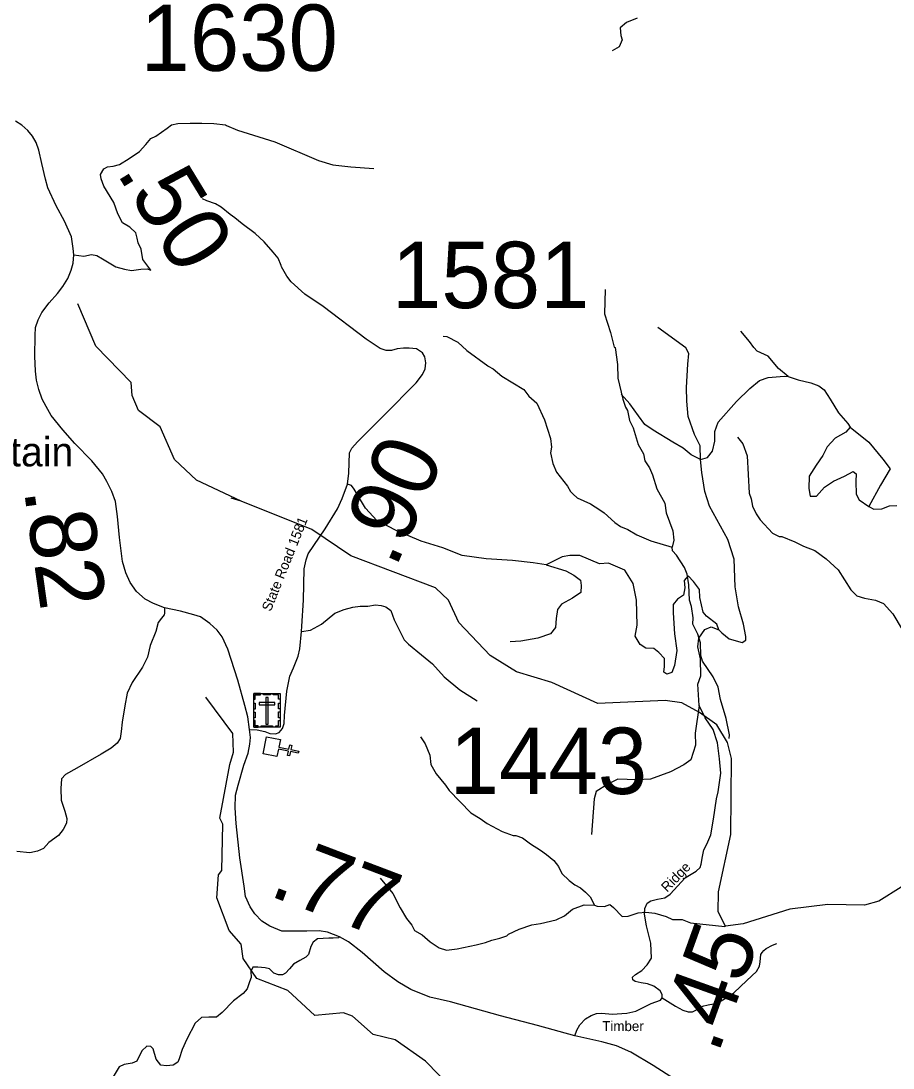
# Model space of a CAD drawing. Extents: x 1248224 to 1454986, y 825081 to 985870.
# Drawn here: x 1305699 to 1312268, y 934427 to 942316 of the extents above; entities that cross this region are included whole.
import ezdxf

# ---------------------------------------------------------------- set-up
doc = ezdxf.new("R2010")
doc.units = 0
for name, color, linetype in [('Exist Cultural Cemetery CELL', 7, 'Continuous'), ('Exist Cultural Church CELL', 7, 'Continuous'), ('Exist Geographical Mountain Summit Label', 7, 'Continuous'), ('Exist Hydrographic Creek Single Shore', 7, 'Continuous'), ('Exist Hydrographic Misc Water Feature', 7, 'Continuous'), ('Exist Road Non-System Type 51', 7, 'Continuous'), ('Exist Road Primary NC Attributed', 7, 'Continuous'), ('Exist Road Primary NC Mileage Hundredths English Label', 7, 'Continuous'), ('Exist Road Secondary Mileage Hundredths English Label', 7, 'Continuous'), ('Exist Road Secondary Type 51 Attributed', 7, 'Continuous'), ('Exist Road Secondary Type 51 Label', 7, 'Continuous'), ('Exist Road Secondary Type 51 Number Label', 7, 'Continuous')]:
    doc.layers.add(name, color=color, linetype=linetype)

msp = doc.modelspace()

# ---------------------------------------------------------------- linework, layer by layer
at = {"layer": 'Exist Cultural Cemetery CELL'}
for points in [[(1307452.2, 937249.4), (1307651.3, 937249.4), (1307651.3, 936994.8), (1307452.2, 936994.8)], [(1307452.2, 937206.1), (1307463.5, 937206.1), (1307463.5, 937238.3), (1307504.1, 937238.3), (1307504.1, 937249.4), (1307452.2, 937249.4)], [(1307526.3, 937249.4), (1307578.1, 937249.4), (1307578.1, 937238), (1307526.3, 937238)], [(1307561.2, 937220.1), (1307542.5, 937220.1), (1307542.5, 937017.3), (1307561.2, 937017.3)], [(1307651.3, 937206.1), (1307640, 937206.1), (1307640, 937238.3), (1307599.4, 937238.3), (1307599.4, 937249.4), (1307651.3, 937249.4)], [(1307452.1, 937064.7), (1307452.1, 937108.1), (1307463.5, 937108.1), (1307463.5, 937064.7)], [(1307452.2, 937132), (1307452.2, 937175.3), (1307463.6, 937175.3), (1307463.6, 937132)], [(1307493, 937181.4), (1307493, 937162.7), (1307610.7, 937162.7), (1307610.7, 937181.4)], [(1307639.9, 937133), (1307639.9, 937176.3), (1307651.3, 937176.3), (1307651.3, 937133)], [(1307639.9, 937067.1), (1307639.9, 937110.4), (1307651.3, 937110.4), (1307651.3, 937067.1)], [(1307485.3, 936994.9), (1307485.3, 937006.3), (1307463.3, 937006.3), (1307463.3, 937046.8), (1307452.1, 937046.8), (1307452.1, 936994.9)], [(1307618.1, 936994.8), (1307618.1, 937006.3), (1307640.1, 937006.3), (1307640.1, 937046.7), (1307651.3, 937046.7), (1307651.3, 936994.8)], [(1307509.6, 937006.3), (1307594.5, 937006.3), (1307594.5, 936994.9), (1307509.6, 936994.9)]]:
    msp.add_lwpolyline(points, close=True, dxfattribs=at)
at = {"layer": 'Exist Cultural Church CELL'}
msp.add_lwpolyline([(1307653.6, 936901.4), (1307642.3, 936845.6), (1307716.9, 936830.3), (1307723.3, 936861.7), (1307739, 936858.5), (1307732.6, 936827.1), (1307791.5, 936815.1), (1307788.3, 936799.4), (1307729.4, 936811.4), (1307723, 936780.1), (1307707.3, 936783.3), (1307713.7, 936814.6), (1307639.1, 936829.9), (1307627.5, 936773.4), (1307523.2, 936794.7), (1307549.3, 936922.7)], close=True, dxfattribs=at)
at = {"layer": 'Exist Hydrographic Creek Single Shore'}
for points in [[(1307358.9, 938699.2), (1307021.3, 938856.1), (1306854.6, 939013.1), (1306746.7, 939258.5), (1306584.2, 939381.1), (1306536.1, 939493.7), (1306530.2, 939592.3), (1306262.2, 939866.8), (1306127.1, 940184.7)], [(1310809.3, 937106.7), (1310677.2, 937178.2), (1310552.3, 937197.2), (1310043.2, 937174.6), (1309697.3, 937332.5), (1309432.3, 937413.3), (1309234.3, 937535.4), (1308998.3, 937783.1), (1308919.2, 937952.2), (1308821.2, 938046), (1308184.2, 938285.3), (1307889.1, 938484.9), (1307358.9, 938699.2), (1307283.5, 938720.5)], [(1309048.3, 934170.9), (1308746.3, 934479), (1308517.2, 934641.2), (1308351.2, 934680.6), (1308195.3, 934818.3), (1308129.3, 934842.6), (1307912.2, 934824), (1307708.2, 935012), (1307476.2, 935102), (1307372.2, 935251.8), (1307358.3, 935360.5), (1307268.2, 935464), (1307174.2, 935708.8), (1307186.2, 935882.5), (1307212.2, 935914.9), (1307220.2, 936266), (1307196.2, 936309.1), (1307272.2, 936714.7), (1307299.2, 936806.1), (1307294.2, 936947.4), (1307092.2, 937220.6)], [(1312329.3, 935789.3), (1312160.4, 935684.3), (1312051.3, 935653.7), (1311776.3, 935659.2), (1311491.3, 935625.6), (1311139.3, 935514.5), (1311005.1, 935496.4), (1310949.3, 935603.5), (1310952.3, 935754.6), (1311046.3, 936186), (1311051.2, 936760.5), (1311020.3, 936879.2), (1310940.3, 937012.2), (1310809.3, 937106.7)]]:
    msp.add_lwpolyline(points, dxfattribs=at)
at = {"layer": 'Exist Hydrographic Misc Water Feature'}
for points in [[(1310098.1, 940292.8), (1310093.9, 940109.1), (1310140.6, 939969.5), (1310168, 939857.3), (1310173.9, 939857.1), (1310193, 939727.9), (1310194.6, 939624.5), (1310232.9, 939466.9), (1310251.5, 939406.6), (1310267, 939382.5), (1310283.2, 939305.9), (1310309.9, 939249.5), (1310347.1, 939124), (1310387.5, 939055.1), (1310398.4, 939003.2), (1310433.1, 938950), (1310456, 938897.8), (1310489.4, 938790.4), (1310549, 938683.4), (1310559.2, 938609.3), (1310610.2, 938475.4), (1310616.5, 938403.8), (1310603.3, 938351.5)], [(1308879, 939941.4), (1308907, 939939.9), (1308990, 939896.5), (1309058.6, 939834.3), (1309216.1, 939718.8), (1309218, 939714.6), (1309255.5, 939694.2), (1309322.2, 939640.3), (1309486.1, 939538.6), (1309524.9, 939489.3), (1309583.8, 939436.4), (1309642.9, 939310.5), (1309687.6, 939169.3), (1309694.1, 939105.1), (1309687.1, 939061.8), (1309705.3, 938981), (1309731.8, 938916.4), (1309815.3, 938810.5), (1309838.5, 938769.8), (1309858, 938749.7), (1309889.4, 938724.5), (1309988.5, 938678.2), (1310059.4, 938632.4), (1310091, 938609.7), (1310171.3, 938538.3), (1310214.6, 938507), (1310270.2, 938485.4), (1310337.3, 938443.9), (1310444.3, 938399.9), (1310603.3, 938351.5)], [(1311097, 939181.3), (1311135.7, 939129.6), (1311167.7, 939039.5), (1311185.1, 938758.4), (1311198.2, 938716.3), (1311208.9, 938660.3), (1311235.6, 938603.1), (1311266.5, 938558.2), (1311360.3, 938456.2), (1311409.8, 938433), (1311429.8, 938432.6), (1311527, 938392.1), (1311592.2, 938360.4), (1311679.5, 938326.7), (1311764.1, 938262.6), (1311854.2, 938180.4), (1311948.9, 938029.9), (1311995.7, 937985.5), (1312051.4, 937968), (1312135, 937951.5), (1312194.6, 937926.5), (1312264.7, 937848.7), (1312336.2, 937730.8)], [(1311034.1, 936910.7), (1311034.7, 936938.6), (1311011.6, 937059.7), (1310966.9, 937204.2), (1310951.1, 937297.3), (1310912.8, 937373.6), (1310831.4, 937491.7), (1310820.5, 937536.3), (1310816.7, 937629.9), (1310798.2, 937695.1), (1310759.9, 937771.4), (1310763, 937819.8), (1310749, 937903.8), (1310734.1, 937952.5), (1310730.7, 938068.2), (1310716.7, 938149), (1310697.8, 938199.5), (1310635.9, 938290.9), (1310606.6, 938323.5), (1310603.3, 938351.5)], [(1308708.6, 936922.8), (1308743.5, 936869.6), (1308779.6, 936785.2), (1308785.8, 936715.3), (1308826.3, 936643.9), (1308896.2, 936558), (1308923.3, 936517.2), (1309087.7, 936349.8), (1309156.7, 936308.2), (1309209.9, 936271), (1309322.6, 936210.5), (1309405.9, 936180.1), (1309425.9, 936179.7), (1309477.6, 936162.2), (1309536.5, 936116.8), (1309613.4, 936069.2), (1309658.7, 936036.3), (1309711.7, 935991), (1309746.7, 935945.9), (1309773.5, 935893.7), (1309828.3, 935840), (1309869.6, 935807.2), (1309913.1, 935785.8), (1309952.4, 935753), (1309987.5, 935716.2), (1310018.1, 935655.7)], [(1308403.6, 935857.1), (1308499.1, 935742.7), (1308556.5, 935633.2), (1308602.7, 935554.4), (1308643.6, 935503.4), (1308662.7, 935462.8), (1308722, 935431.4), (1308780.8, 935378.5), (1308849.8, 935332.7), (1308905.4, 935315.2), (1308985.8, 935325), (1309128.6, 935355.9), (1309197.1, 935374.2), (1309245.5, 935391.3), (1309305.8, 935405.6), (1309358.3, 935424.3), (1309370.5, 935436.4), (1309451.5, 935472.5), (1309546.4, 935506.7), (1309612.6, 935516.9), (1309729.3, 935544), (1309792.1, 935574.8), (1309853.3, 935623.7), (1309942.1, 935657.2), (1310018.1, 935655.7)], [(1310018.1, 935655.7), (1310038, 935647.1), (1310093.9, 935643.5), (1310134.4, 935659.1), (1310161.9, 935638.1), (1310226.3, 935570.3), (1310272.4, 935571.8), (1310349, 935595.7), (1310405.1, 935602.8), (1310473, 935593.2), (1310558.6, 935568.5), (1310606.1, 935547.8), (1310678, 935546.4), (1310741.5, 935520.6), (1311001.1, 935494.8), (1311005.1, 935496.4)]]:
    msp.add_lwpolyline(points, dxfattribs=at)
at = {"layer": 'Exist Road Non-System Type 51'}
for points in [[(1310340.1, 942336.3), (1310258.8, 942303.8), (1310213.2, 942264.7), (1310216.5, 942206.1), (1310226.2, 942173.5), (1310203.5, 942121.4), (1310151.4, 942092.1)], [(1307331.4, 941492.8), (1307611.4, 941406.2), (1307941.4, 941265.8), (1308048.7, 941232.8), (1308184.8, 941216.3), (1308358.1, 941203.9)], [(1307658.8, 940472.8), (1307636.1, 940529.1), (1307599.6, 940574.1), (1307532.2, 940652.8), (1307462, 940714.6), (1307366.5, 940787.7), (1307310.3, 940832.7), (1307273.8, 940858), (1307206.4, 940914.2), (1307164.3, 940939.5), (1307099.7, 940962), (1307066, 940976)], [(1310816.9, 939012.8), (1310813.6, 939114.2), (1310771.1, 939199.3), (1310725.3, 939336.7), (1310715.5, 939451.1), (1310712.3, 939555.8), (1310722.1, 939729.2), (1310728.6, 939809.7), (1310705.8, 939852.2), (1310496.6, 940006)], [(1311476.8, 939637.8), (1311405.2, 939698.5), (1311326.8, 939790.1), (1311245.1, 939829.3), (1311218.9, 939855.5), (1311186.2, 939901.3), (1311120.9, 939979.8)], [(1310816.9, 939012.8), (1310869.2, 939027.9), (1310908.4, 939073.7), (1310924.8, 939149), (1310924.8, 939224.2), (1310950.9, 939292.9), (1311088.2, 939449.9), (1311189.5, 939548), (1311261.4, 939606.9), (1311326.8, 939629.8), (1311447.7, 939639.6), (1311476.8, 939637.8)], [(1311476.8, 939637.8), (1311552.3, 939613.5), (1311647.1, 939590.6), (1311709.2, 939567.7), (1311748.4, 939538.2), (1311794.2, 939466.3), (1311856.3, 939364.9), (1311928.2, 939283.1), (1311944.6, 939256.9), (1312085.1, 939142.4), (1312189.7, 939014.9), (1312245.3, 938942.9), (1312173.4, 938818.6), (1312085.1, 938658.3)], [(1310816.9, 939012.8), (1310748.2, 939047.6), (1310686.1, 939096.6), (1310607.7, 939142.4), (1310460.6, 939234), (1310398.5, 939276.5), (1310349.5, 939342), (1310284.1, 939430.3), (1310218.7, 939505.5)], [(1311944.6, 939256.9), (1311911, 939219.1), (1311832.5, 939173.3), (1311770.4, 939107.9), (1311737.7, 939042.5), (1311688.7, 938970.5), (1311636.4, 938885.5), (1311633.1, 938793.9), (1311642.9, 938735), (1311692, 938735), (1311750.8, 938803.7), (1311819.4, 938849.5), (1311901.2, 938885.5), (1311966.5, 938921.4), (1311989.4, 938905.1), (1311986.1, 938846.2), (1311989.4, 938751.4), (1312012.3, 938708.8), (1312085.1, 938658.3)], [(1310807, 937158.7), (1310797.1, 937320), (1310819.9, 937382.2), (1310816.7, 937509.7), (1310797.1, 937601.3), (1310803.6, 937666.8), (1310849.4, 937732.2), (1310898.4, 937751.8), (1310954.2, 937727.6), (1310976.8, 937706), (1311032.4, 937660.2), (1311130.5, 937634), (1311159.9, 937650.4), (1311159.9, 937679.8), (1311140.3, 937771.4), (1311104.3, 937902.3), (1311078.2, 938052.7), (1311071.6, 938262.1), (1311022.6, 938409.3), (1310885.3, 938661.1), (1310849.5, 938770.8), (1310826.7, 938914.7), (1310816.9, 939012.8)], [(1309655.7, 938217.8), (1309555.9, 938234.4), (1309401.9, 938251.5), (1309203, 938264.4), (1309023.3, 938290.1), (1308875.7, 938345.7), (1308713.1, 938397.1), (1308531.2, 938474.2), (1308379.4, 938553.4), (1308293.8, 938645.4), (1308208.2, 938788.9), (1308189.7, 938816), (1308158.2, 938826.3)], [(1312085.1, 938658.3), (1312123.4, 938636.9), (1312182.3, 938640.1), (1312241.1, 938663), (1312296.7, 938666.3)], [(1309655.7, 938217.8), (1309803.3, 938172.9), (1309863.2, 938140.8), (1309912.4, 938102.2), (1309918.8, 938063.7), (1309916.7, 938010.2), (1309852.5, 937967.4), (1309771.2, 937922.4), (1309741.3, 937881.7), (1309730.6, 937815.4), (1309726.3, 937746.9), (1309687.8, 937697.6), (1309591.5, 937665.5), (1309465.3, 937644.1), (1309384, 937637.7)], [(1310954.2, 937727.6), (1310939.3, 937770.4), (1310862.2, 937832.5), (1310836.6, 937862.5), (1310823.7, 937918.1), (1310813, 937971.6), (1310808.8, 938031.6), (1310763.8, 938093.7), (1310723.2, 938136.5), (1310695.4, 938100.1), (1310699.7, 938044.4), (1310689, 937990.9), (1310644, 937958.8), (1310612, 937920.3), (1310612, 937856), (1310620.5, 937699.8), (1310639.8, 937573.5), (1310622.7, 937460), (1310601.3, 937406.5), (1310562.8, 937393.6), (1310541.4, 937410.8), (1310545.6, 937453.6), (1310545.6, 937513.5), (1310502.9, 937558.5), (1310466.5, 937588.4), (1310404.5, 937590.6), (1310363.8, 937618.4), (1310325.3, 937680.5), (1310340.3, 937764), (1310336, 937952.4), (1310310.3, 938078.7), (1310248.3, 938177.2), (1310124.2, 938230.7), (1310055.8, 938226.4), (1309908.2, 938288.5), (1309833.3, 938288.5), (1309775.5, 938277.8), (1309655.7, 938217.8)], [(1307812.1, 937715.1), (1307879.8, 937727.4), (1307962, 937770.6), (1308062.6, 937854.9), (1308134.5, 937881.6), (1308198.2, 937900.1), (1308253.7, 937906.2), (1308311.2, 937908.3), (1308370.7, 937916.5), (1308411.8, 937912.4), (1308446.7, 937902.1), (1308485.7, 937873.4), (1308510.4, 937803.5), (1308586.4, 937653.4), (1308617.2, 937620.5), (1308715.8, 937540.4), (1308797.9, 937472.6), (1308886.2, 937376), (1309005.4, 937277.3), (1309136.3, 937194)], [(1306779.8, 937895.3), (1306779.6, 937855.6), (1306776.8, 937841.5), (1306757.2, 937816.2), (1306731.9, 937785.3), (1306715, 937715.1), (1306672.9, 937611.1), (1306653.2, 937523.9), (1306613.9, 937448.1), (1306538.1, 937332.8), (1306498.8, 937251.3), (1306481.9, 937155.8), (1306462.3, 937032.1), (1306453.8, 936961.8), (1306445.4, 936911.3), (1306423, 936874.7), (1306378, 936838.2), (1306302.2, 936793.2), (1306120, 936687.9), (1306035.7, 936640.1), (1306004.8, 936606.4), (1305999.2, 936533.3), (1306002, 936446.2), (1306030.1, 936361.9), (1306044.2, 936308.5), (1306041.4, 936271.9), (1306016.1, 936224.2), (1305982.4, 936179.2), (1305909.4, 936125.8), (1305870, 936080.8), (1305825.1, 936061.1), (1305766.1, 936049.9), (1305669.1, 936059.4)], [(1310807, 937158.7), (1310777.6, 936949.3), (1310780.8, 936861), (1310744.9, 936749.8), (1310692.6, 936710.6), (1310591.3, 936658.2), (1310440.9, 936602.6), (1310336.3, 936599.3), (1310195.8, 936602.6), (1310120.6, 936566.6), (1310032.3, 936511), (1310016, 936455.4), (1309996.4, 936187.2)], [(1310864.8, 936113.3), (1310895.2, 936183.9), (1310914.9, 936301.7), (1310937.7, 936455.4), (1310950.8, 936507.8), (1310970.4, 936648.4), (1310960.6, 936756.4), (1310944.3, 936877.4), (1310911.6, 936978.8), (1310852.8, 937067.1), (1310807, 937158.7)], [(1308099.6, 935416.8), (1308090, 935408.5), (1308050.7, 935405.7), (1308017, 935405.7), (1307932.7, 935400), (1307899, 935374.7), (1307882.2, 935343.8), (1307865.3, 935282), (1307845.7, 935262.3), (1307800.7, 935237), (1307753, 935208.9), (1307722.1, 935175.2), (1307691.2, 935141.5), (1307668.7, 935130.2), (1307637.9, 935130.2), (1307604.2, 935141.5), (1307570.4, 935175.2), (1307539.6, 935183.6), (1307483.4, 935186.4), (1307446.9, 935186.4), (1307430, 935155.5), (1307432.8, 935110.6), (1307421.6, 935076.8), (1307401.9, 935023.4), (1307373.9, 934989.7), (1307301.2, 934934.3), (1307214.2, 934847.1), (1307172, 934810.6), (1307113.1, 934810.6), (1307059.7, 934807.8), (1307012, 934765.6), (1306947.4, 934644.8), (1306913.7, 934566.1), (1306891.2, 934495.8), (1306880.3, 934471), (1306846.6, 934448.5), (1306796.1, 934442.9), (1306753.9, 934448.5), (1306717.4, 934493.5), (1306695, 934572.2), (1306678.1, 934589), (1306647.2, 934591.8), (1306610.7, 934558.1), (1306571.4, 934479.4), (1306537.7, 934465.4), (1306475.9, 934454.1), (1306439.4, 934437.3), (1306355.1, 934299.5)], [(1310874.4, 934903.2), (1310942.2, 934915.6), (1311028.4, 934967), (1311069.5, 934993.7), (1311166.1, 935088.2), (1311240, 935154), (1311262.6, 935195.1), (1311266.7, 935228), (1311272.9, 935283.5), (1311281.1, 935297.9), (1311293.4, 935312.3), (1311311.9, 935328.7), (1311359.1, 935353.4), (1311392, 935365.7)], [(1310529.8, 934957.4), (1310627.9, 934893), (1310683.4, 934864.2), (1310724.5, 934851.9), (1310757.3, 934849.8), (1310792.3, 934868.3), (1310810.7, 934882.7), (1310841.5, 934895), (1310866.2, 934901.2), (1310874.4, 934903.2)]]:
    msp.add_lwpolyline(points, dxfattribs=at)
at = {"layer": 'Exist Road Primary NC Attributed'}
for points in [[(1306097.5, 940554.9), (1306091.9, 940601.1), (1306079.3, 940689.2), (1306026.2, 940808.2), (1305963.3, 940924.4), (1305902.1, 941059.2), (1305884, 941125), (1305856, 941241.2), (1305833.6, 941343.3), (1305814, 941400.7), (1305786.3, 941447.6), (1305749.9, 941491), (1305706.6, 941531.6), (1305657.6, 941561)], [(1307421.6, 936977), (1307408.9, 937073.9), (1307385.5, 937159.1), (1307332.2, 937348.9), (1307258.6, 937582.5), (1307213.8, 937675.8), (1307177.8, 937725.9), (1307122.9, 937777.7), (1307052.4, 937826.3), (1307002.3, 937842), (1306900.5, 937868.6), (1306779.8, 937895.3), (1306696.8, 937926.6), (1306635.7, 937961.1), (1306570.2, 938018.3), (1306521.6, 938085.7), (1306488.7, 938157.8), (1306465.2, 938244.1), (1306440.2, 938423.8), (1306426.1, 938583.7), (1306410.4, 938695.1), (1306383.8, 938771.9), (1306346.2, 938845.6), (1306313.5, 938902.9), (1306232, 939001.7), (1306105.1, 939133.4), (1306015.8, 939235.3), (1305927, 939342.4), (1305887.9, 939411.4), (1305858.1, 939466.3), (1305833, 939539.9), (1305817.4, 939608.9), (1305808, 939676.4), (1305804.2, 939791.4), (1305805.8, 939946.7), (1305808.9, 940006.2), (1305829.3, 940064.3), (1305855.9, 940120.7), (1305912.3, 940191.2), (1305973.4, 940261.8), (1306015.7, 940316.7), (1306051.7, 940376.3), (1306076.8, 940437.4), (1306092.5, 940492.3), (1306097.5, 940554.9)], [(1309870.3, 934669.5), (1309590.9, 934748.9), (1309311.2, 934821.3), (1308935.5, 934925.2), (1308777.7, 934962.6), (1308636.5, 935018.7), (1308536.9, 935076.9), (1308433.8, 935153), (1308269.8, 935298.4), (1308166, 935377.3), (1308099.6, 935416.8), (1308008.9, 935451.2), (1307944.6, 935461.6), (1307851.2, 935457.5), (1307718.3, 935457.5), (1307664.3, 935459.5), (1307573, 935496.9), (1307512.8, 935534.3), (1307460.9, 935590.4), (1307425.6, 935642.4), (1307390.3, 935719.2), (1307380, 935798.2), (1307348.9, 936011), (1307319.8, 936270.7), (1307311.5, 936387.1), (1307315.7, 936482.6), (1307336.4, 936559.5), (1307377.9, 936709.1), (1307411.2, 936800.5), (1307423.6, 936867), (1307427.8, 936918.9), (1307421.6, 936977)], [(1310685.1, 934303.7), (1310459.9, 934445.6), (1310293.1, 934547.8), (1310184.7, 934593.7), (1310074.2, 934625), (1309870.3, 934669.5)]]:
    msp.add_lwpolyline(points, dxfattribs=at)
at = {"layer": 'Exist Road Secondary Type 51 Attributed'}
for points in [[(1306097.5, 940554.9), (1306172.2, 940544.1), (1306230.8, 940556.6), (1306270.6, 940548.3), (1306314.6, 940523.1), (1306413, 940464.4), (1306478, 940445.6), (1306532.4, 940437.2), (1306601.5, 940445.6), (1306649.7, 940447.6), (1306676.9, 940439.3), (1306662.3, 940458.1), (1306618.3, 940518.9), (1306603.6, 940596.5), (1306582.7, 940644.7), (1306574.3, 940680.3), (1306563.8, 940720.1), (1306519.9, 940762.1), (1306463.3, 940795.6), (1306427.7, 940862.7), (1306398.4, 940948.6), (1306323, 941072.3), (1306304.1, 941126.8), (1306297.9, 941160.3), (1306323, 941202.2), (1306352.3, 941216), (1306394.2, 941222.3), (1306440.2, 941234.9), (1306513.5, 941281), (1306593.1, 941333.4), (1306639.2, 941385.8), (1306676.9, 941429.8), (1306714.6, 941448.7), (1306800.5, 941509.4), (1306834, 941532.5), (1306880.1, 941543), (1306974.3, 941547.2), (1307062.3, 941545.1), (1307152.3, 941543), (1307240.3, 941532.5), (1307247.1, 941529.4), (1307331.4, 941492.8)], [(1307421.6, 936977), (1307479.1, 936975.4), (1307536.6, 936962.2), (1307572.7, 936947.4), (1307617, 936945.8), (1307645, 936955.7), (1307667.9, 936985.2), (1307682.7, 937023), (1307684.4, 937083.9), (1307702.4, 937267.9), (1307725.4, 937379.7), (1307752.5, 937443.8), (1307785.9, 937530.3), (1307800.7, 937586.2), (1307812.1, 937715.1), (1307815.5, 937757.1), (1307826.9, 937951.4), (1307833.5, 938188.1), (1307846.6, 938255.4), (1307863, 938301.5), (1307989.5, 938488.8), (1308084.3, 938640.6), (1308118.8, 938717.9), (1308158.2, 938826.3), (1308169.7, 938908.5), (1308173, 939063), (1308191, 939096.6), (1308233.7, 939144.3), (1308437.4, 939349.7), (1308674.9, 939590.5), (1308724.2, 939653), (1308743.9, 939695.7), (1308748.8, 939740.1), (1308740.6, 939784.5), (1308724.2, 939815.7), (1308678.2, 939845.3), (1308622.4, 939851.9), (1308579.7, 939851.9), (1308533.7, 939845.3), (1308491, 939832.1), (1308449.9, 939832.1), (1308404, 939848.6), (1308298.9, 939917.6), (1307974.2, 940164.9), (1307837.9, 940256.9), (1307734.8, 940349.9), (1307702, 940392.6), (1307662.6, 940463.3), (1307658.8, 940472.8)], [(1309870.3, 934669.5), (1309886.1, 934712.2), (1309909.3, 934753.7), (1309950.8, 934797.7), (1309993.5, 934823.3), (1310035, 934839.2), (1310075.2, 934841.6), (1310150.9, 934834.3), (1310261.9, 934840.4), (1310330.2, 934856.3), (1310444.9, 934914.9), (1310516.4, 934937.8), (1310529.8, 934957.4), (1310528.6, 934980.6), (1310512.8, 935008.7), (1310466.4, 935044.1), (1310418.8, 935062.4), (1310370, 935068.5), (1310324.9, 935078.3), (1310307.8, 935091.7), (1310304.1, 935112.4), (1310328.5, 935132), (1310376.1, 935161.3), (1310416.4, 935205.2), (1310448.1, 935254.4), (1310444.4, 935369.2), (1310410.3, 935499.8), (1310395.6, 935586.5), (1310399.3, 935629.3), (1310416.4, 935670.8), (1310442.1, 935688.4), (1310493.3, 935700.6), (1310549.4, 935710.3), (1310589.7, 935738.4), (1310701.9, 935859.3), (1310734.9, 935881.3), (1310785.5, 935911.2), (1310814.8, 935938), (1310822.1, 935962.5), (1310831.9, 936022.3), (1310842.9, 936071.1), (1310864.8, 936113.3)]]:
    msp.add_lwpolyline(points, dxfattribs=at)

# ---------------------------------------------------------------- texts
at = {"layer": 'Exist Geographical Mountain Summit Label'}
msp.add_text('Meditation Mountain', height=220, dxfattribs=at).set_placement((1303443.5, 938960.3))
at = {"layer": 'Exist Road Primary NC Mileage Hundredths English Label'}
for s, rotation, p in [('.82', 278.01109, (1305720.8, 938783)), ('.77', 339.20687, (1307555.8, 935730.3))]:
    msp.add_text(s, height=500, rotation=rotation, dxfattribs=at).set_placement(p)
at = {"layer": 'Exist Road Secondary Mileage Hundredths English Label'}
for s, rotation, p in [('.50', 301.36996, (1306413.4, 941176.5)), ('.90', 66.53316, (1308520.1, 938185.6)), ('.45', 70.26489, (1310948, 934524.6))]:
    msp.add_text(s, height=500, rotation=rotation, dxfattribs=at).set_placement(p)
at = {"layer": 'Exist Road Secondary Type 51 Label'}
for s, rotation, p in [('State Road 1581', 68.14114, (1307580.1, 937861.8)), ('Ridge', 45.87948, (1310566.3, 935747.5))]:
    msp.add_text(s, height=75, rotation=rotation, dxfattribs=at).set_placement(p)
msp.add_text('Timber ', height=75, dxfattribs=at).set_placement((1310077.7, 934705.8))
at = {"layer": 'Exist Road Secondary Type 51 Number Label'}
for s, p in [('1630', (1306599.2, 941939.9)), ('1581', (1308493.5, 940152.6)), ('1443', (1308928.3, 936492.1))]:
    msp.add_text(s, height=500, dxfattribs=at).set_placement(p)

doc.saveas('drawing.dxf')
